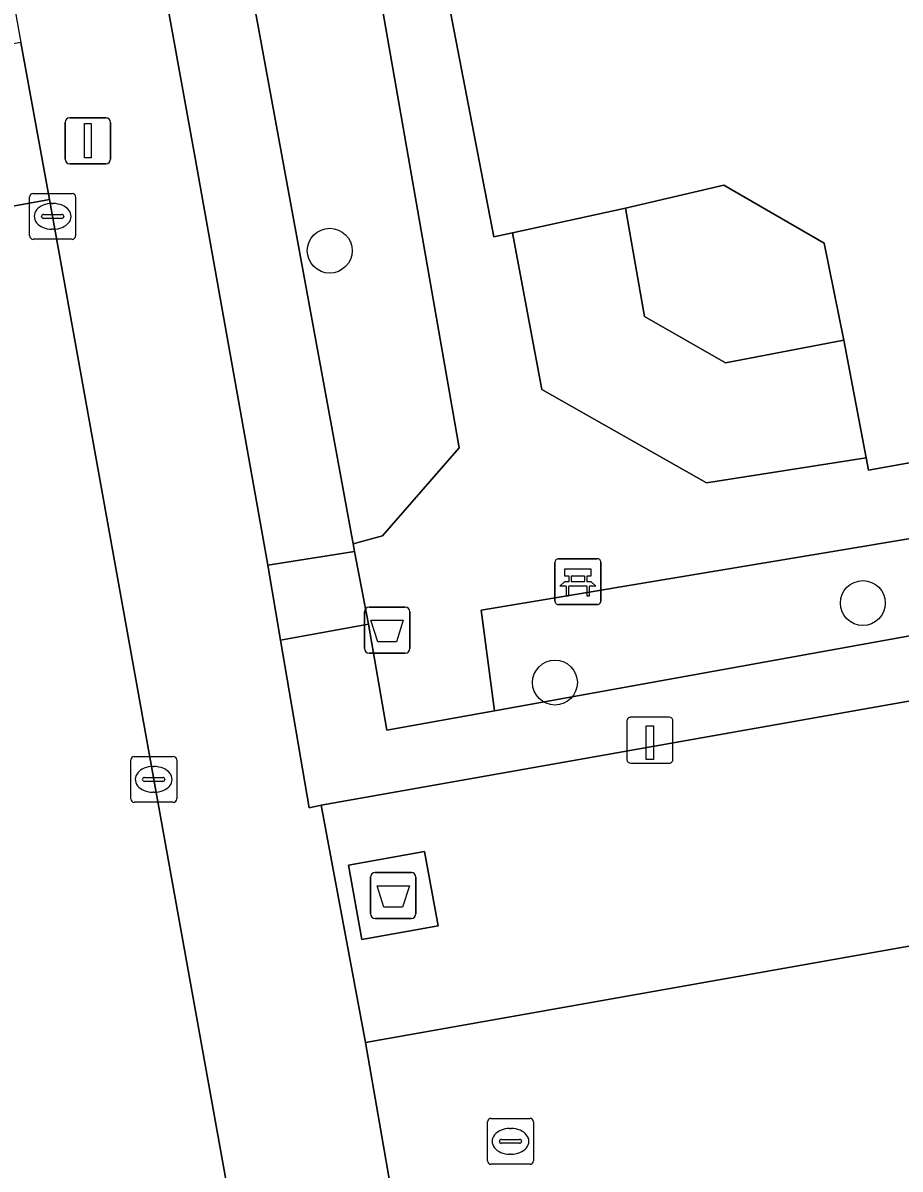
# Model space of a CAD drawing. Extents: x 157793 to 159380, y 380877 to 382313.
# Drawn here: x 158347.89 to 158367, y 381383.59 to 381408.56 of the extents above; entities that cross this region are included whole.
import ezdxf

# ---------------------------------------------------------------- set-up
doc = ezdxf.new("R2010")
doc.units = 0
for name, color, linetype in [('IMGEO_Afval_apart_plaats', 7, 'Continuous'), ('IMGEO_Afvalbak', 7, 'Continuous'), ('IMGEO_Bank', 7, 'Continuous'), ('IMGEO_Boom', 7, 'Continuous'), ('IMGEO_Groenvoorziening', 7, 'Continuous'), ('IMGEO_Kolk', 7, 'Continuous'), ('IMGEO_Laadpaal', 7, 'Continuous'), ('IMGEO_Lichtmast', 7, 'Continuous'), ('IMGEO_Parkeervlak_open', 7, 'Continuous'), ('IMGEO_Rijbaan_lokaal_open', 7, 'Continuous'), ('IMGEO_Terreindeel_open', 7, 'Continuous'), ('IMGEO_Terreindeel_zand', 7, 'Continuous'), ('IMGEO_Voetpad_gesloten', 7, 'Continuous'), ('IMGEO_Voetpad_open', 7, 'Continuous')]:
    doc.layers.add(name, color=color, linetype=linetype)

msp = doc.modelspace()

# ---------------------------------------------------------------- linework, layer by layer
at = {"layer": 'IMGEO_Afval_apart_plaats'}
for p, q in [((158355.464, 381389.147), (158355.464, 381389.947)), ((158355.464, 381389.947), (158355.464, 381389.147)), ((158355.564, 381390.047), (158356.354, 381390.047)), ((158356.354, 381390.047), (158355.564, 381390.047)), ((158356.454, 381389.947), (158356.454, 381389.147)), ((158356.454, 381389.147), (158356.454, 381389.947)), ((158356.354, 381389.047), (158355.564, 381389.047)), ((158355.564, 381389.047), (158356.354, 381389.047))]:
    msp.add_line(p, q, dxfattribs=at)
msp.add_lwpolyline([(158355.607, 381389.761), (158356.311, 381389.761), (158356.162, 381389.291), (158355.756, 381389.291), (158355.607, 381389.761)], dxfattribs=at)
for centre, start, end in [((158355.564, 381389.947), 90, 180), ((158355.564, 381389.947), 90, 180), ((158356.354, 381389.947), 0, 90), ((158356.354, 381389.947), 360, 90), ((158355.564, 381389.147), 180, 270), ((158355.564, 381389.147), 180, 270), ((158356.354, 381389.147), 270, 0), ((158356.354, 381389.147), 270, 0)]:
    msp.add_arc(centre, 0.1, start, end, dxfattribs=at)
at = {"layer": 'IMGEO_Afvalbak'}
for p, q in [((158355.331, 381394.929), (158355.331, 381395.729)), ((158355.331, 381395.729), (158355.331, 381394.929)), ((158355.431, 381395.829), (158356.221, 381395.829)), ((158356.221, 381395.829), (158355.431, 381395.829)), ((158356.321, 381395.729), (158356.321, 381394.929)), ((158356.321, 381394.929), (158356.321, 381395.729)), ((158356.221, 381394.829), (158355.431, 381394.829)), ((158355.431, 381394.829), (158356.221, 381394.829))]:
    msp.add_line(p, q, dxfattribs=at)
msp.add_lwpolyline([(158355.474, 381395.543), (158356.178, 381395.543), (158356.029, 381395.073), (158355.623, 381395.073), (158355.474, 381395.543)], dxfattribs=at)
for centre, start, end in [((158355.431, 381395.729), 90, 180), ((158355.431, 381395.729), 90, 180), ((158356.221, 381395.729), 0, 90), ((158356.221, 381395.729), 360, 90), ((158355.431, 381394.929), 180, 270), ((158355.431, 381394.929), 180, 270), ((158356.221, 381394.929), 270, 0), ((158356.221, 381394.929), 270, 0)]:
    msp.add_arc(centre, 0.1, start, end, dxfattribs=at)
at = {"layer": 'IMGEO_Bank'}
for p, q in [((158359.556, 381396.885), (158360.397, 381396.885)), ((158360.397, 381396.885), (158359.556, 381396.885)), ((158359.481, 381395.96), (158359.481, 381396.801)), ((158359.481, 381396.801), (158359.481, 381395.96)), ((158360.481, 381396.81), (158360.481, 381395.969)), ((158360.481, 381395.969), (158360.481, 381396.81)), ((158359.79, 381396.391), (158359.79, 381396.497)), ((158359.834, 381396.497), (158359.834, 381396.391)), ((158360.122, 381396.503), (158359.84, 381396.503)), ((158359.84, 381396.385), (158360.122, 381396.385)), ((158360.128, 381396.391), (158360.128, 381396.497)), ((158360.172, 381396.497), (158360.172, 381396.391)), ((158360.178, 381396.283), (158359.785, 381396.283)), ((158360.406, 381395.885), (158359.565, 381395.885)), ((158359.565, 381395.885), (158360.406, 381395.885))]:
    msp.add_line(p, q, dxfattribs=at)
for points in [[(158359.784, 381396.503), (158359.698, 381396.503), (158359.698, 381396.664), (158360.261, 381396.664), (158360.261, 381396.503), (158360.178, 381396.503)], [(158359.728, 381396.283), (158359.586, 381396.283), (158359.698, 381396.385), (158359.784, 381396.385)], [(158360.178, 381396.385), (158360.261, 381396.385), (158360.373, 381396.283), (158360.234, 381396.283)], [(158359.778, 381396.276), (158359.778, 381396.069), (158359.735, 381396.069), (158359.735, 381396.276)], [(158360.228, 381396.276), (158360.228, 381396.069), (158360.184, 381396.069), (158360.184, 381396.276)]]:
    msp.add_lwpolyline(points, dxfattribs=at)
for centre, radius, start, end in [((158359.559, 381396.807), 0.0779, 92.4484, 184.2845), ((158359.559, 381396.807), 0.0779, 92.4484, 184.2845), ((158360.403, 381396.807), 0.0779, 2.4484, 94.2845), ((158360.403, 381396.807), 0.0779, 2.4484, 94.2845), ((158359.783, 381396.496), 0.00671, 2.8957, 87.1043), ((158359.783, 381396.392), 0.00671, 272.8957, 357.1043), ((158359.84, 381396.496), 0.00671, 92.8957, 177.1043), ((158359.84, 381396.392), 0.00671, 182.8957, 267.1043), ((158360.122, 381396.496), 0.00671, 2.8957, 87.1043), ((158360.122, 381396.392), 0.00671, 272.8957, 357.1043), ((158360.179, 381396.496), 0.00671, 92.8957, 177.1043), ((158360.179, 381396.392), 0.00671, 182.8957, 267.1043), ((158359.728, 381396.276), 0.00671, 2.8957, 87.1043), ((158359.785, 381396.276), 0.00671, 92.8957, 177.1043), ((158360.177, 381396.276), 0.00671, 2.8957, 87.1043), ((158360.234, 381396.276), 0.00671, 92.8957, 177.1043), ((158359.559, 381395.963), 0.0779, 182.4484, 274.2845), ((158359.559, 381395.963), 0.0779, 182.4484, 274.2845), ((158360.403, 381395.963), 0.0779, 272.4484, 4.2845), ((158360.403, 381395.963), 0.0779, 272.4484, 4.2845)]:
    msp.add_arc(centre, radius, start, end, dxfattribs=at)
at = {"layer": 'IMGEO_Boom'}
for centre in [(158354.576, 381403.595), (158366.187, 381395.919), (158359.481, 381394.186)]:
    msp.add_circle(centre, 0.489, dxfattribs=at)
at = {"layer": 'IMGEO_Groenvoorziening'}
for points in [[(158354.236, 381417.375), (158351.78, 381418.564), (158351.596, 381419.865), (158351.783, 381419.862), (158351.604, 381420.973), (158348.993, 381420.506), (158349.652, 381416.706), (158349.77, 381416.023), (158351.618, 381416.319), (158351.927, 381414.431), (158352.225, 381412.803), (158355.083, 381397.21), (158355.723, 381397.383), (158357.396, 381399.297)], [(158374.926, 381398.609), (158357.877, 381395.762), (158358.165, 381393.572), (158375.288, 381396.662)]]:
    msp.add_lwpolyline(points, close=True, dxfattribs=at)
at = {"layer": 'IMGEO_Kolk'}
for p, q in [((158348.115, 381404.843), (158348.967, 381404.843)), ((158348.04, 381403.917), (158348.04, 381404.769)), ((158348.528, 381404.623), (158348.553, 381404.623)), ((158349.041, 381404.769), (158349.041, 381403.917)), ((158348.299, 381404.337), (158348.299, 381404.349)), ((158348.342, 381404.386), (158348.74, 381404.386)), ((158348.783, 381404.349), (158348.783, 381404.337)), ((158348.737, 381404.3), (158348.339, 381404.3)), ((158348.967, 381403.843), (158348.115, 381403.843)), ((158348.551, 381404.063), (158348.526, 381404.063)), ((158350.241, 381391.651), (158350.241, 381392.503)), ((158350.316, 381392.577), (158351.168, 381392.577)), ((158350.729, 381392.357), (158350.754, 381392.357)), ((158351.242, 381392.503), (158351.242, 381391.651)), ((158350.543, 381392.12), (158350.941, 381392.12)), ((158350.5, 381392.071), (158350.5, 381392.083)), ((158350.938, 381392.034), (158350.54, 381392.034)), ((158350.984, 381392.083), (158350.984, 381392.071)), ((158350.752, 381391.797), (158350.727, 381391.797)), ((158351.168, 381391.577), (158350.316, 381391.577)), ((158358.012, 381383.765), (158358.012, 381384.617)), ((158358.087, 381384.691), (158358.939, 381384.691)), ((158359.013, 381384.617), (158359.013, 381383.765)), ((158358.5, 381384.471), (158358.525, 381384.471)), ((158358.271, 381384.185), (158358.271, 381384.197)), ((158358.709, 381384.148), (158358.311, 381384.148)), ((158358.314, 381384.234), (158358.712, 381384.234)), ((158358.755, 381384.197), (158358.755, 381384.185)), ((158358.523, 381383.911), (158358.498, 381383.911)), ((158358.939, 381383.691), (158358.087, 381383.691))]:
    msp.add_line(p, q, dxfattribs=at)
for points in [[(158348.115, 381404.843), (158348.967, 381404.843)], [(158348.04, 381403.917), (158348.04, 381404.769)], [(158349.041, 381404.769), (158349.041, 381403.917)], [(158348.967, 381403.843), (158348.115, 381403.843)], [(158350.241, 381391.651), (158350.241, 381392.503)], [(158350.316, 381392.577), (158351.168, 381392.577)], [(158351.242, 381392.503), (158351.242, 381391.651)], [(158351.168, 381391.577), (158350.316, 381391.577)], [(158358.012, 381383.765), (158358.012, 381384.617)], [(158358.087, 381384.691), (158358.939, 381384.691)], [(158359.013, 381384.617), (158359.013, 381383.765)], [(158358.939, 381383.691), (158358.087, 381383.691)]]:
    msp.add_lwpolyline(points, dxfattribs=at)
for centre, radius, start, end in [((158348.117, 381404.767), 0.0765, 91.552, 178.448), ((158348.117, 381404.767), 0.0765, 91.552, 178.448), ((158348.965, 381404.767), 0.0765, 1.552, 88.448), ((158348.965, 381404.767), 0.0765, 1.552, 88.448), ((158348.339, 381404.346), 0.0403, 85.8775, 175.7526), ((158348.336, 381404.336), 0.0366, 178.938, 274.7102), ((158348.74, 381404.343), 0.043, 264.8664, 352.4533), ((158348.744, 381404.348), 0.0386, 1.7309, 96.639), ((158348.117, 381403.919), 0.0765, 181.552, 268.448), ((158348.117, 381403.919), 0.0765, 181.552, 268.448), ((158348.965, 381403.919), 0.0765, 271.552, 358.448), ((158348.965, 381403.919), 0.0765, 271.552, 358.448), ((158350.318, 381392.501), 0.0765, 91.552, 178.448), ((158350.318, 381392.501), 0.0765, 91.552, 178.448), ((158351.166, 381392.501), 0.0765, 1.552, 88.448), ((158351.166, 381392.501), 0.0765, 1.552, 88.448), ((158350.54, 381392.08), 0.0403, 85.8775, 175.7526), ((158350.945, 381392.082), 0.0386, 1.7309, 96.639), ((158350.537, 381392.07), 0.0366, 178.938, 274.7102), ((158350.941, 381392.077), 0.043, 264.8664, 352.4533), ((158350.318, 381391.653), 0.0765, 181.552, 268.448), ((158350.318, 381391.653), 0.0765, 181.552, 268.448), ((158351.166, 381391.653), 0.0765, 271.552, 358.448), ((158351.166, 381391.653), 0.0765, 271.552, 358.448), ((158358.089, 381384.615), 0.0765, 91.552, 178.448), ((158358.089, 381384.615), 0.0765, 91.552, 178.448), ((158358.937, 381384.615), 0.0765, 1.552, 88.448), ((158358.937, 381384.615), 0.0765, 1.552, 88.448), ((158358.311, 381384.194), 0.0403, 85.8775, 175.7526), ((158358.308, 381384.184), 0.0366, 178.938, 274.7102), ((158358.712, 381384.191), 0.043, 264.8664, 352.4533), ((158358.716, 381384.196), 0.0386, 1.7309, 96.639), ((158358.089, 381383.767), 0.0765, 181.552, 268.448), ((158358.089, 381383.767), 0.0765, 181.552, 268.448), ((158358.937, 381383.767), 0.0765, 271.552, 358.448), ((158358.937, 381383.767), 0.0765, 271.552, 358.448)]:
    msp.add_arc(centre, radius, start, end, dxfattribs=at)
for centre, major_axis, ratio, start_param, end_param in [((158348.527, 381404.343), (-0.387, 0.002), 0.722429, 4.712389, 7.853982), ((158348.552, 381404.343), (-0.39, 0.002), 0.717154, 1.570796, 4.712389), ((158350.728, 381392.077), (-0.387, 0.002), 0.722429, 4.712389, 7.853982), ((158350.753, 381392.077), (-0.39, 0.002), 0.717154, 1.570796, 4.712389), ((158358.499, 381384.191), (-0.387, 0.002), 0.722429, 4.712389, 7.853982), ((158358.524, 381384.191), (-0.39, 0.002), 0.717154, 1.570796, 4.712389)]:
    msp.add_ellipse(centre, major_axis=major_axis, ratio=ratio, start_param=start_param, end_param=end_param, dxfattribs=at)
at = {"layer": 'IMGEO_Laadpaal'}
for p, q in [((158361.965, 381393.431), (158361.124, 381393.431)), ((158361.965, 381393.431), (158361.124, 381393.431)), ((158362.049, 381392.515), (158362.049, 381393.356)), ((158362.049, 381392.515), (158362.049, 381393.356)), ((158361.049, 381393.347), (158361.049, 381392.506)), ((158361.049, 381393.347), (158361.049, 381392.506)), ((158361.133, 381392.431), (158361.974, 381392.431)), ((158361.133, 381392.431), (158361.974, 381392.431))]:
    msp.add_line(p, q, dxfattribs=at)
msp.add_lwpolyline([(158361.464, 381393.244), (158361.624, 381393.244), (158361.624, 381392.511), (158361.464, 381392.511), (158361.464, 381393.244)], dxfattribs=at)
for centre, start, end in [((158361.127, 381393.353), 92.4484, 184.2845), ((158361.127, 381393.353), 92.4484, 184.2845), ((158361.971, 381393.353), 2.4484, 94.2845), ((158361.971, 381393.353), 2.4484, 94.2845), ((158361.127, 381392.509), 182.4484, 274.2845), ((158361.127, 381392.509), 182.4484, 274.2845), ((158361.971, 381392.509), 272.4484, 4.2845), ((158361.971, 381392.509), 272.4484, 4.2845)]:
    msp.add_arc(centre, 0.0779, start, end, dxfattribs=at)
at = {"layer": 'IMGEO_Lichtmast'}
for p, q in [((158348.813, 381405.59), (158348.813, 381406.39)), ((158348.813, 381406.39), (158348.813, 381405.59)), ((158348.913, 381406.49), (158349.703, 381406.49)), ((158349.703, 381406.49), (158348.913, 381406.49)), ((158349.803, 381406.39), (158349.803, 381405.59)), ((158349.803, 381405.59), (158349.803, 381406.39)), ((158349.703, 381405.49), (158348.913, 381405.49)), ((158348.913, 381405.49), (158349.703, 381405.49))]:
    msp.add_line(p, q, dxfattribs=at)
msp.add_lwpolyline([(158349.233, 381406.365), (158349.383, 381406.365), (158349.383, 381405.615), (158349.233, 381405.615), (158349.233, 381406.365)], dxfattribs=at)
for centre, start, end in [((158348.913, 381406.39), 90, 180), ((158348.913, 381406.39), 90, 180), ((158349.703, 381406.39), 0, 90), ((158349.703, 381406.39), 360, 90), ((158348.913, 381405.59), 180, 270), ((158348.913, 381405.59), 180, 270), ((158349.703, 381405.59), 270, 0), ((158349.703, 381405.59), 270, 0)]:
    msp.add_arc(centre, 0.1, start, end, dxfattribs=at)
at = {"layer": 'IMGEO_Parkeervlak_open'}
for points in [[(158355.354, 381386.347), (158377.261, 381390.227), (158376.345, 381395.389), (158375.548, 381395.264), (158354.391, 381391.514)], [(158355.276, 381388.586), (158354.983, 381390.208), (158356.642, 381390.508), (158356.935, 381388.886)]]:
    msp.add_lwpolyline(points, close=True, dxfattribs=at)
at = {"layer": 'IMGEO_Rijbaan_lokaal_open'}
for points in [[(158343.334, 381403.775), (158348.475, 381404.709), (158347.848, 381408.128), (158342.707, 381407.216), (158342.997, 381405.612)], [(158355.354, 381386.347), (158356.245, 381381.206), (158378.218, 381385.026), (158377.261, 381390.227)]]:
    msp.add_lwpolyline(points, close=True, dxfattribs=at)
msp.add_lwpolyline([(158352.898, 381380.093), (158350.952, 381390.906), (158348.475, 381404.709), (158343.334, 381403.775), (158345.561, 381391.636), (158345.88, 381390.216), (158346.193, 381388.029), (158346.395, 381387.128)], dxfattribs=at)
at = {"layer": 'IMGEO_Terreindeel_open'}
for points in [[(158352.225, 381412.803), (158350.4, 381412.468), (158351.15, 381408.341), (158351.637, 381405.657), (158353.105, 381397.438), (158353.224, 381396.744), (158355.113, 381397.043), (158355.083, 381397.21)], [(158375.548, 381395.264), (158375.288, 381396.662), (158358.165, 381393.572), (158355.82, 381393.149), (158355.418, 381395.462), (158353.505, 381395.107), (158354.131, 381391.456), (158354.391, 381391.514)]]:
    msp.add_lwpolyline(points, close=True, dxfattribs=at)
at = {"layer": 'IMGEO_Terreindeel_zand'}
msp.add_lwpolyline([(158375.398, 381413.24), (158375.375, 381414.209), (158375.016, 381416.207), (158372.676, 381415.834), (158356.375, 381413.089), (158358.15, 381403.896), (158358.557, 381403.985), (158361.015, 381404.52), (158363.16, 381405.021), (158365.347, 381403.757), (158365.775, 381401.644), (158366.262, 381399.084), (158366.307, 381398.816), (158373.979, 381400.193), (158374.235, 381400.237), (158374.056, 381400.484)], dxfattribs=at)
at = {"layer": 'IMGEO_Voetpad_gesloten'}
msp.add_lwpolyline([(158356.642, 381390.508), (158354.983, 381390.208), (158355.276, 381388.586), (158356.935, 381388.886)], close=True, dxfattribs=at)
at = {"layer": 'IMGEO_Voetpad_open'}
for points in [[(158356.938, 381377.106), (158356.245, 381381.206), (158355.354, 381386.347), (158354.391, 381391.514), (158354.131, 381391.456), (158353.505, 381395.107), (158353.224, 381396.744), (158353.105, 381397.438), (158351.637, 381405.657), (158351.15, 381408.341), (158350.4, 381412.468), (158350.101, 381414.117), (158349.77, 381416.023), (158349.652, 381416.706), (158348.993, 381420.506), (158348.324, 381423.919), (158348.082, 381425.151), (158347.25, 381425.025)], [(158345.326, 381422.192), (158347.848, 381408.128), (158348.475, 381404.709), (158350.952, 381390.906), (158352.898, 381380.093)], [(158354.236, 381417.375), (158357.396, 381399.297), (158355.723, 381397.383), (158355.083, 381397.21), (158355.113, 381397.043), (158355.418, 381395.462), (158355.82, 381393.149), (158358.165, 381393.572), (158357.877, 381395.762), (158374.926, 381398.609), (158374.841, 381398.955), (158374.728, 381399.292), (158374.589, 381399.62), (158374.424, 381399.936), (158374.235, 381400.237), (158373.979, 381400.193), (158366.307, 381398.816), (158366.262, 381399.084), (158362.783, 381398.536), (158359.196, 381400.568), (158358.557, 381403.985), (158358.15, 381403.896), (158356.375, 381413.089)]]:
    msp.add_lwpolyline(points, dxfattribs=at)
for points in [[(158361.015, 381404.52), (158361.428, 381402.162), (158363.197, 381401.151), (158365.775, 381401.644), (158365.347, 381403.757), (158363.16, 381405.021)], [(158361.015, 381404.52), (158358.557, 381403.985), (158359.196, 381400.568), (158362.783, 381398.536), (158366.262, 381399.084), (158365.775, 381401.644), (158363.197, 381401.151), (158361.428, 381402.162)], [(158355.113, 381397.043), (158353.224, 381396.744), (158353.505, 381395.107), (158355.418, 381395.462)]]:
    msp.add_lwpolyline(points, close=True, dxfattribs=at)

doc.saveas('drawing.dxf')
